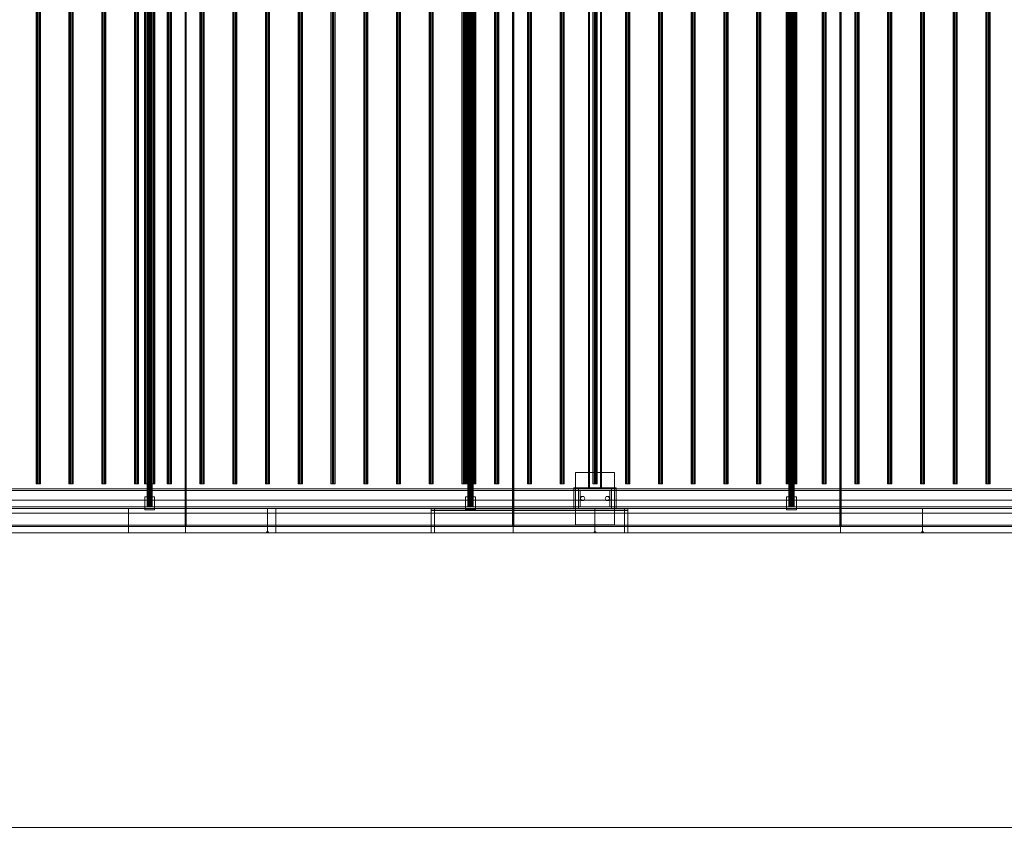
# Model space of a CAD drawing. Header units: millimetres. Extents: x -2233 to 61924, y -68080 to 6847.
# Tile 886 of 1022: x 53704 to 56711, y -20345 to -17832. Entities that reach past the tile are written whole.
import ezdxf

# ---------------------------------------------------------------- set-up
doc = ezdxf.new("R2010")
doc.units = ezdxf.units.MM
doc.layers.add('COTAS_O', color=1, linetype='Continuous', lineweight=0)
doc.layers.add('superior_secador', color=7, linetype='Continuous', lineweight=0)
doc.dimstyles.new('R19_100', dxfattribs={"dimtxt": 250, "dimasz": 150, "dimexe": 150, "dimexo": 80, "dimgap": 100, "dimtad": 1, "dimtih": 1, "dimtoh": 1, "dimdsep": 46, "dimcen": 0.09, "dimadec": 0, "dimazin": 0, "dimtfac": 1, "dimtdec": 4, "dimtofl": 0, "dimtmove": 0, "dimatfit": 3, "dimfxl": 1, "dimtolj": 1, "dimtzin": 0, "dimarcsym": 0})

# ---------------------------------------------------------------- blocks, each defined once
blk = doc.blocks.new('DIM_R27_44')
at = {"layer": 'COTAS_O'}
for p, q in [((40461.1, -19400), (40461.1, -20300)), ((60461.1, -19400), (60461.1, -20300)), ((40461.1, -20300), (40611.1, -20255)), ((60461.1, -20300), (60311.1, -20255)), ((40461.1, -20300), (60461.1, -20300)), ((40461.1, -20300), (40611.1, -20345)), ((60461.1, -20300), (60311.1, -20345))]:
    blk.add_line(p, q, dxfattribs=at)
blk.add_text('20000 O', height=250, dxfattribs=at).set_placement((50461.1, -20200))

msp = doc.modelspace()

# ---------------------------------------------------------------- linework, layer by layer
at = {"layer": 'superior_secador'}
for p, q in [((54209.134, -19380), (54209.134, -16620)), ((54211.134, -16600), (54211.134, -19400)), ((54213.134, -16620), (54213.134, -19380)), ((55209.134, -19380), (55209.134, -16620)), ((55211.134, -16600), (55211.134, -19400)), ((55213.134, -16620), (55213.134, -19380)), ((56209.134, -19380), (56209.134, -16620)), ((56211.134, -16600), (56211.134, -19400)), ((56213.134, -16620), (56213.134, -19380)), ((54093.134, -16680), (54093.134, -19320)), ((54093.406, -16680), (54093.406, -19320)), ((54094.206, -16680), (54094.206, -19320)), ((54095.477, -16680), (54095.477, -19320)), ((54097.134, -16680), (54097.134, -19320)), ((54099.063, -16680), (54099.063, -19320)), ((54101.134, -16680), (54101.134, -19320)), ((54103.204, -16680), (54103.204, -19320)), ((54105.134, -16680), (54105.134, -19320)), ((54106.791, -16680), (54106.791, -19320)), ((54108.062, -16680), (54108.062, -19320)), ((54108.861, -16680), (54108.861, -19320)), ((54109.134, -19320), (54109.134, -16680)), ((55073.134, -16680), (55073.134, -19320)), ((55073.406, -16680), (55073.406, -19320)), ((55074.206, -16680), (55074.206, -19320)), ((55075.477, -16680), (55075.477, -19320)), ((55077.134, -16680), (55077.134, -19320)), ((55079.063, -16680), (55079.063, -19320)), ((55081.134, -16680), (55081.134, -19320)), ((55083.204, -16680), (55083.204, -19320)), ((55085.134, -16680), (55085.134, -19320)), ((55086.791, -16680), (55086.791, -19320)), ((55088.062, -16680), (55088.062, -19320)), ((55088.861, -16680), (55088.861, -19320)), ((55089.134, -19320), (55089.134, -16680)), ((56053.134, -16680), (56053.134, -19320)), ((56053.406, -16680), (56053.406, -19320)), ((56054.206, -16680), (56054.206, -19320)), ((56055.477, -16680), (56055.477, -19320)), ((56057.134, -16680), (56057.134, -19320)), ((56059.063, -16680), (56059.063, -19320)), ((56061.134, -16680), (56061.134, -19320)), ((56063.204, -16680), (56063.204, -19320)), ((56065.134, -16680), (56065.134, -19320)), ((56066.791, -16680), (56066.791, -19320)), ((56068.062, -16680), (56068.062, -19320)), ((56068.861, -16680), (56068.861, -19320)), ((56069.134, -19320), (56069.134, -16680)), ((55441.134, -19265), (55441.134, -16735)), ((55444.134, -16735), (55444.134, -19265)), ((55478.134, -19265), (55478.134, -16735)), ((55481.134, -16735), (55481.134, -19265)), ((53754.784, -16750), (53754.784, -19250)), ((53755.997, -16750), (53755.997, -19250)), ((53759.172, -16750), (53759.172, -19250)), ((53763.096, -16750), (53763.096, -19250)), ((53766.271, -16750), (53766.271, -19250)), ((53767.484, -19250), (53767.484, -16750)), ((53854.784, -16750), (53854.784, -19250)), ((53855.997, -16750), (53855.997, -19250)), ((53859.172, -16750), (53859.172, -19250)), ((53863.096, -16750), (53863.096, -19250)), ((53866.271, -16750), (53866.271, -19250)), ((53867.484, -19250), (53867.484, -16750)), ((53954.784, -16750), (53954.784, -19250)), ((53955.997, -16750), (53955.997, -19250)), ((53959.172, -16750), (53959.172, -19250)), ((53963.096, -16750), (53963.096, -19250)), ((53966.271, -16750), (53966.271, -19250)), ((53967.484, -19250), (53967.484, -16750)), ((54054.784, -16750), (54054.784, -19250)), ((54055.997, -16750), (54055.997, -19250)), ((54059.172, -16750), (54059.172, -19250)), ((54063.096, -16750), (54063.096, -19250)), ((54066.271, -16750), (54066.271, -19250)), ((54067.484, -19250), (54067.484, -16750)), ((54085.134, -16750), (54085.134, -19250)), ((54085.679, -16750), (54085.679, -19250)), ((54087.277, -16750), (54087.277, -19250)), ((54089.82, -16750), (54089.82, -19250)), ((54093.134, -16750), (54093.134, -19250)), ((54096.993, -16750), (54096.993, -19250)), ((54101.134, -16750), (54101.134, -19250)), ((54105.275, -16750), (54105.275, -19250)), ((54109.134, -16750), (54109.134, -19250)), ((54112.448, -16750), (54112.448, -19250)), ((54114.99, -16750), (54114.99, -19250)), ((54116.589, -16750), (54116.589, -19250)), ((54117.134, -19250), (54117.134, -16750)), ((54154.784, -16750), (54154.784, -19250)), ((54155.997, -16750), (54155.997, -19250)), ((54159.172, -16750), (54159.172, -19250)), ((54163.096, -16750), (54163.096, -19250)), ((54166.271, -16750), (54166.271, -19250)), ((54167.484, -19250), (54167.484, -16750)), ((54254.784, -16750), (54254.784, -19250)), ((54255.997, -16750), (54255.997, -19250)), ((54259.172, -16750), (54259.172, -19250)), ((54263.096, -16750), (54263.096, -19250)), ((54266.271, -16750), (54266.271, -19250)), ((54267.484, -19250), (54267.484, -16750)), ((54354.784, -16750), (54354.784, -19250)), ((54355.997, -16750), (54355.997, -19250)), ((54359.172, -16750), (54359.172, -19250)), ((54363.096, -16750), (54363.096, -19250)), ((54366.271, -16750), (54366.271, -19250)), ((54367.484, -19250), (54367.484, -16750)), ((54454.784, -16750), (54454.784, -19250)), ((54455.997, -16750), (54455.997, -19250)), ((54459.172, -16750), (54459.172, -19250)), ((54463.096, -16750), (54463.096, -19250)), ((54466.271, -16750), (54466.271, -19250)), ((54467.484, -19250), (54467.484, -16750)), ((54554.784, -16750), (54554.784, -19250)), ((54555.997, -16750), (54555.997, -19250)), ((54559.172, -16750), (54559.172, -19250)), ((54563.096, -16750), (54563.096, -19250)), ((54566.271, -16750), (54566.271, -19250)), ((54567.484, -19250), (54567.484, -16750)), ((54654.784, -16750), (54654.784, -19250)), ((54655.997, -16750), (54655.997, -19250)), ((54659.172, -16750), (54659.172, -19250)), ((54663.096, -16750), (54663.096, -19250)), ((54666.271, -16750), (54666.271, -19250)), ((54667.484, -19250), (54667.484, -16750)), ((54754.784, -16750), (54754.784, -19250)), ((54755.997, -16750), (54755.997, -19250)), ((54759.172, -16750), (54759.172, -19250)), ((54763.096, -16750), (54763.096, -19250)), ((54766.271, -16750), (54766.271, -19250)), ((54767.484, -19250), (54767.484, -16750)), ((54854.784, -16750), (54854.784, -19250)), ((54855.997, -16750), (54855.997, -19250)), ((54859.172, -16750), (54859.172, -19250)), ((54863.096, -16750), (54863.096, -19250)), ((54866.271, -16750), (54866.271, -19250)), ((54867.484, -19250), (54867.484, -16750)), ((54954.784, -16750), (54954.784, -19250)), ((54955.997, -16750), (54955.997, -19250)), ((54959.172, -16750), (54959.172, -19250)), ((54963.096, -16750), (54963.096, -19250)), ((54966.271, -16750), (54966.271, -19250)), ((54967.484, -19250), (54967.484, -16750)), ((55054.784, -16750), (55054.784, -19250)), ((55055.997, -16750), (55055.997, -19250)), ((55059.172, -16750), (55059.172, -19250)), ((55063.096, -16750), (55063.096, -19250)), ((55065.134, -16750), (55065.134, -19250)), ((55065.679, -16750), (55065.679, -19250)), ((55066.271, -16750), (55066.271, -19250)), ((55067.277, -16750), (55067.277, -19250)), ((55067.484, -19250), (55067.484, -16750)), ((55069.82, -16750), (55069.82, -19250)), ((55073.134, -16750), (55073.134, -19250)), ((55076.993, -16750), (55076.993, -19250)), ((55081.134, -16750), (55081.134, -19250)), ((55085.275, -16750), (55085.275, -19250)), ((55089.134, -16750), (55089.134, -19250)), ((55092.448, -16750), (55092.448, -19250)), ((55094.99, -16750), (55094.99, -19250)), ((55096.589, -16750), (55096.589, -19250)), ((55097.134, -19250), (55097.134, -16750)), ((55154.784, -16750), (55154.784, -19250)), ((55155.997, -16750), (55155.997, -19250)), ((55159.172, -16750), (55159.172, -19250)), ((55163.096, -16750), (55163.096, -19250)), ((55166.271, -16750), (55166.271, -19250)), ((55167.484, -19250), (55167.484, -16750)), ((55254.784, -16750), (55254.784, -19250)), ((55255.997, -16750), (55255.997, -19250)), ((55259.172, -16750), (55259.172, -19250)), ((55263.096, -16750), (55263.096, -19250)), ((55266.271, -16750), (55266.271, -19250)), ((55267.484, -19250), (55267.484, -16750)), ((55354.784, -16750), (55354.784, -19250)), ((55355.997, -16750), (55355.997, -19250)), ((55359.172, -16750), (55359.172, -19250)), ((55363.096, -16750), (55363.096, -19250)), ((55366.271, -16750), (55366.271, -19250)), ((55367.484, -19250), (55367.484, -16750)), ((55454.784, -16750), (55454.784, -19250)), ((55455.997, -16750), (55455.997, -19250)), ((55459.172, -16750), (55459.172, -19250)), ((55463.096, -16750), (55463.096, -19250)), ((55466.271, -16750), (55466.271, -19250)), ((55467.484, -19250), (55467.484, -16750)), ((55554.784, -16750), (55554.784, -19250)), ((55555.997, -16750), (55555.997, -19250)), ((55559.172, -16750), (55559.172, -19250)), ((55563.096, -16750), (55563.096, -19250)), ((55566.271, -16750), (55566.271, -19250)), ((55567.484, -19250), (55567.484, -16750)), ((55654.784, -16750), (55654.784, -19250)), ((55655.997, -16750), (55655.997, -19250)), ((55659.172, -16750), (55659.172, -19250)), ((55663.096, -16750), (55663.096, -19250)), ((55666.271, -16750), (55666.271, -19250)), ((55667.484, -19250), (55667.484, -16750)), ((55754.784, -16750), (55754.784, -19250)), ((55755.997, -16750), (55755.997, -19250)), ((55759.172, -16750), (55759.172, -19250)), ((55763.096, -16750), (55763.096, -19250)), ((55766.271, -16750), (55766.271, -19250)), ((55767.484, -19250), (55767.484, -16750)), ((55854.784, -16750), (55854.784, -19250)), ((55855.997, -16750), (55855.997, -19250)), ((55859.172, -16750), (55859.172, -19250)), ((55863.096, -16750), (55863.096, -19250)), ((55866.271, -16750), (55866.271, -19250)), ((55867.484, -19250), (55867.484, -16750)), ((55954.784, -16750), (55954.784, -19250)), ((55955.997, -16750), (55955.997, -19250)), ((55959.172, -16750), (55959.172, -19250)), ((55963.096, -16750), (55963.096, -19250)), ((55966.271, -16750), (55966.271, -19250)), ((55967.484, -19250), (55967.484, -16750)), ((56045.134, -16750), (56045.134, -19250)), ((56045.679, -16750), (56045.679, -19250)), ((56047.277, -16750), (56047.277, -19250)), ((56049.82, -16750), (56049.82, -19250)), ((56053.134, -16750), (56053.134, -19250)), ((56054.784, -16750), (56054.784, -19250)), ((56055.997, -16750), (56055.997, -19250)), ((56056.993, -16750), (56056.993, -19250)), ((56059.172, -16750), (56059.172, -19250)), ((56061.134, -16750), (56061.134, -19250)), ((56063.096, -16750), (56063.096, -19250)), ((56065.275, -16750), (56065.275, -19250)), ((56066.271, -16750), (56066.271, -19250)), ((56067.484, -19250), (56067.484, -16750)), ((56069.134, -16750), (56069.134, -19250)), ((56072.448, -16750), (56072.448, -19250)), ((56074.99, -16750), (56074.99, -19250)), ((56076.589, -16750), (56076.589, -19250)), ((56077.134, -19250), (56077.134, -16750)), ((56154.784, -16750), (56154.784, -19250)), ((56155.997, -16750), (56155.997, -19250)), ((56159.172, -16750), (56159.172, -19250)), ((56163.096, -16750), (56163.096, -19250)), ((56166.271, -16750), (56166.271, -19250)), ((56167.484, -19250), (56167.484, -16750)), ((56254.784, -16750), (56254.784, -19250)), ((56255.997, -16750), (56255.997, -19250)), ((56259.172, -16750), (56259.172, -19250)), ((56263.096, -16750), (56263.096, -19250)), ((56266.271, -16750), (56266.271, -19250)), ((56267.484, -19250), (56267.484, -16750)), ((56354.784, -16750), (56354.784, -19250)), ((56355.997, -16750), (56355.997, -19250)), ((56359.172, -16750), (56359.172, -19250)), ((56363.096, -16750), (56363.096, -19250)), ((56366.271, -16750), (56366.271, -19250)), ((56367.484, -19250), (56367.484, -16750)), ((56454.784, -16750), (56454.784, -19250)), ((56455.997, -16750), (56455.997, -19250)), ((56459.172, -16750), (56459.172, -19250)), ((56463.096, -16750), (56463.096, -19250)), ((56466.271, -16750), (56466.271, -19250)), ((56467.484, -19250), (56467.484, -16750)), ((56554.784, -16750), (56554.784, -19250)), ((56555.997, -16750), (56555.997, -19250)), ((56559.172, -16750), (56559.172, -19250)), ((56563.096, -16750), (56563.096, -19250)), ((56566.271, -16750), (56566.271, -19250)), ((56567.484, -19250), (56567.484, -16750)), ((56654.784, -16750), (56654.784, -19250)), ((56655.997, -16750), (56655.997, -19250)), ((56659.172, -16750), (56659.172, -19250)), ((56663.096, -16750), (56663.096, -19250)), ((56666.271, -16750), (56666.271, -19250)), ((56667.484, -19250), (56667.484, -16750)), ((55401.134, -19375), (55401.134, -19215)), ((55401.134, -19215), (55521.134, -19215)), ((55521.134, -19215), (55521.134, -19375)), ((40461.134, -19265), (60461.134, -19265)), ((60461.134, -19270), (40461.134, -19270)), ((53755.997, -19250), (53754.784, -19250)), ((53759.172, -19250), (53755.997, -19250)), ((53763.096, -19250), (53759.172, -19250)), ((53766.271, -19250), (53763.096, -19250)), ((53767.484, -19250), (53766.271, -19250)), ((53855.997, -19250), (53854.784, -19250)), ((53859.172, -19250), (53855.997, -19250)), ((53863.096, -19250), (53859.172, -19250)), ((53866.271, -19250), (53863.096, -19250)), ((53867.484, -19250), (53866.271, -19250)), ((53955.997, -19250), (53954.784, -19250)), ((53959.172, -19250), (53955.997, -19250)), ((53963.096, -19250), (53959.172, -19250)), ((53966.271, -19250), (53963.096, -19250)), ((53967.484, -19250), (53966.271, -19250)), ((54055.997, -19250), (54054.784, -19250)), ((54059.172, -19250), (54055.997, -19250)), ((54063.096, -19250), (54059.172, -19250)), ((54066.271, -19250), (54063.096, -19250)), ((54067.484, -19250), (54066.271, -19250)), ((54085.679, -19250), (54085.134, -19250)), ((54087.277, -19250), (54085.679, -19250)), ((54089.82, -19250), (54087.277, -19250)), ((54093.134, -19250), (54089.82, -19250)), ((54096.993, -19250), (54093.134, -19250)), ((54101.134, -19250), (54096.993, -19250)), ((54105.275, -19250), (54101.134, -19250)), ((54109.134, -19250), (54105.275, -19250)), ((54112.448, -19250), (54109.134, -19250)), ((54114.99, -19250), (54112.448, -19250)), ((54116.589, -19250), (54114.99, -19250)), ((54117.134, -19250), (54116.589, -19250)), ((54155.997, -19250), (54154.784, -19250)), ((54159.172, -19250), (54155.997, -19250)), ((54163.096, -19250), (54159.172, -19250)), ((54166.271, -19250), (54163.096, -19250)), ((54167.484, -19250), (54166.271, -19250)), ((54255.997, -19250), (54254.784, -19250)), ((54259.172, -19250), (54255.997, -19250)), ((54263.096, -19250), (54259.172, -19250)), ((54266.271, -19250), (54263.096, -19250)), ((54267.484, -19250), (54266.271, -19250)), ((54355.997, -19250), (54354.784, -19250)), ((54359.172, -19250), (54355.997, -19250)), ((54363.096, -19250), (54359.172, -19250)), ((54366.271, -19250), (54363.096, -19250)), ((54367.484, -19250), (54366.271, -19250)), ((54455.997, -19250), (54454.784, -19250)), ((54459.172, -19250), (54455.997, -19250)), ((54463.096, -19250), (54459.172, -19250)), ((54466.271, -19250), (54463.096, -19250)), ((54467.484, -19250), (54466.271, -19250)), ((54555.997, -19250), (54554.784, -19250)), ((54559.172, -19250), (54555.997, -19250)), ((54563.096, -19250), (54559.172, -19250)), ((54566.271, -19250), (54563.096, -19250)), ((54567.484, -19250), (54566.271, -19250)), ((54655.997, -19250), (54654.784, -19250)), ((54659.172, -19250), (54655.997, -19250)), ((54663.096, -19250), (54659.172, -19250)), ((54666.271, -19250), (54663.096, -19250)), ((54667.484, -19250), (54666.271, -19250)), ((54755.997, -19250), (54754.784, -19250)), ((54759.172, -19250), (54755.997, -19250)), ((54763.096, -19250), (54759.172, -19250)), ((54766.271, -19250), (54763.096, -19250)), ((54767.484, -19250), (54766.271, -19250)), ((54855.997, -19250), (54854.784, -19250)), ((54859.172, -19250), (54855.997, -19250)), ((54863.096, -19250), (54859.172, -19250)), ((54866.271, -19250), (54863.096, -19250)), ((54867.484, -19250), (54866.271, -19250)), ((54955.997, -19250), (54954.784, -19250)), ((54959.172, -19250), (54955.997, -19250)), ((54963.096, -19250), (54959.172, -19250)), ((54966.271, -19250), (54963.096, -19250)), ((54967.484, -19250), (54966.271, -19250)), ((55055.997, -19250), (55054.784, -19250)), ((55059.172, -19250), (55055.997, -19250)), ((55063.096, -19250), (55059.172, -19250)), ((55066.271, -19250), (55063.096, -19250)), ((55065.679, -19250), (55065.134, -19250)), ((55067.277, -19250), (55065.679, -19250)), ((55067.484, -19250), (55066.271, -19250)), ((55069.82, -19250), (55067.277, -19250)), ((55073.134, -19250), (55069.82, -19250)), ((55076.993, -19250), (55073.134, -19250)), ((55081.134, -19250), (55076.993, -19250)), ((55085.275, -19250), (55081.134, -19250)), ((55089.134, -19250), (55085.275, -19250)), ((55092.448, -19250), (55089.134, -19250)), ((55094.99, -19250), (55092.448, -19250)), ((55096.589, -19250), (55094.99, -19250)), ((55097.134, -19250), (55096.589, -19250)), ((55155.997, -19250), (55154.784, -19250)), ((55159.172, -19250), (55155.997, -19250)), ((55163.096, -19250), (55159.172, -19250)), ((55166.271, -19250), (55163.096, -19250)), ((55167.484, -19250), (55166.271, -19250)), ((55255.997, -19250), (55254.784, -19250)), ((55259.172, -19250), (55255.997, -19250)), ((55263.096, -19250), (55259.172, -19250)), ((55266.271, -19250), (55263.096, -19250)), ((55267.484, -19250), (55266.271, -19250)), ((55355.997, -19250), (55354.784, -19250)), ((55359.172, -19250), (55355.997, -19250)), ((55363.096, -19250), (55359.172, -19250)), ((55366.271, -19250), (55363.096, -19250)), ((55367.484, -19250), (55366.271, -19250)), ((55396.134, -19325), (55396.134, -19262)), ((55396.134, -19262), (55526.134, -19262)), ((55411.134, -19270), (55411.134, -19265)), ((55411.134, -19265), (55511.134, -19265)), ((55511.134, -19270), (55411.134, -19270)), ((55411.134, -19320), (55411.134, -19270)), ((55411.134, -19270), (55416.134, -19270)), ((55416.134, -19270), (55416.134, -19320)), ((55481.134, -19265), (55441.134, -19265)), ((55444.134, -19265), (55441.134, -19265)), ((55455.997, -19250), (55454.784, -19250)), ((55459.172, -19250), (55455.997, -19250)), ((55463.096, -19250), (55459.172, -19250)), ((55466.271, -19250), (55463.096, -19250)), ((55467.484, -19250), (55466.271, -19250)), ((55481.134, -19265), (55478.134, -19265)), ((55506.134, -19320), (55506.134, -19270)), ((55506.134, -19270), (55511.134, -19270)), ((55511.134, -19265), (55511.134, -19270)), ((55511.134, -19270), (55511.134, -19320)), ((55526.134, -19262), (55526.134, -19325)), ((55555.997, -19250), (55554.784, -19250)), ((55559.172, -19250), (55555.997, -19250)), ((55563.096, -19250), (55559.172, -19250)), ((55566.271, -19250), (55563.096, -19250)), ((55567.484, -19250), (55566.271, -19250)), ((55655.997, -19250), (55654.784, -19250)), ((55659.172, -19250), (55655.997, -19250)), ((55663.096, -19250), (55659.172, -19250)), ((55666.271, -19250), (55663.096, -19250)), ((55667.484, -19250), (55666.271, -19250)), ((55755.997, -19250), (55754.784, -19250)), ((55759.172, -19250), (55755.997, -19250)), ((55763.096, -19250), (55759.172, -19250)), ((55766.271, -19250), (55763.096, -19250)), ((55767.484, -19250), (55766.271, -19250)), ((55855.997, -19250), (55854.784, -19250)), ((55859.172, -19250), (55855.997, -19250)), ((55863.096, -19250), (55859.172, -19250)), ((55866.271, -19250), (55863.096, -19250)), ((55867.484, -19250), (55866.271, -19250)), ((55955.997, -19250), (55954.784, -19250)), ((55959.172, -19250), (55955.997, -19250)), ((55963.096, -19250), (55959.172, -19250)), ((55966.271, -19250), (55963.096, -19250)), ((55967.484, -19250), (55966.271, -19250)), ((56045.679, -19250), (56045.134, -19250)), ((56047.277, -19250), (56045.679, -19250)), ((56049.82, -19250), (56047.277, -19250)), ((56053.134, -19250), (56049.82, -19250)), ((56056.993, -19250), (56053.134, -19250)), ((56055.997, -19250), (56054.784, -19250)), ((56059.172, -19250), (56055.997, -19250)), ((56061.134, -19250), (56056.993, -19250)), ((56063.096, -19250), (56059.172, -19250)), ((56065.275, -19250), (56061.134, -19250)), ((56066.271, -19250), (56063.096, -19250)), ((56069.134, -19250), (56065.275, -19250)), ((56067.484, -19250), (56066.271, -19250)), ((56072.448, -19250), (56069.134, -19250)), ((56074.99, -19250), (56072.448, -19250)), ((56076.589, -19250), (56074.99, -19250)), ((56077.134, -19250), (56076.589, -19250)), ((56155.997, -19250), (56154.784, -19250)), ((56159.172, -19250), (56155.997, -19250)), ((56163.096, -19250), (56159.172, -19250)), ((56166.271, -19250), (56163.096, -19250)), ((56167.484, -19250), (56166.271, -19250)), ((56255.997, -19250), (56254.784, -19250)), ((56259.172, -19250), (56255.997, -19250)), ((56263.096, -19250), (56259.172, -19250)), ((56266.271, -19250), (56263.096, -19250)), ((56267.484, -19250), (56266.271, -19250)), ((56355.997, -19250), (56354.784, -19250)), ((56359.172, -19250), (56355.997, -19250)), ((56363.096, -19250), (56359.172, -19250)), ((56366.271, -19250), (56363.096, -19250)), ((56367.484, -19250), (56366.271, -19250)), ((56455.997, -19250), (56454.784, -19250)), ((56459.172, -19250), (56455.997, -19250)), ((56463.096, -19250), (56459.172, -19250)), ((56466.271, -19250), (56463.096, -19250)), ((56467.484, -19250), (56466.271, -19250)), ((56555.997, -19250), (56554.784, -19250)), ((56559.172, -19250), (56555.997, -19250)), ((56563.096, -19250), (56559.172, -19250)), ((56566.271, -19250), (56563.096, -19250)), ((56567.484, -19250), (56566.271, -19250)), ((56655.997, -19250), (56654.784, -19250)), ((56659.172, -19250), (56655.997, -19250)), ((56663.096, -19250), (56659.172, -19250)), ((56666.271, -19250), (56663.096, -19250)), ((56667.484, -19250), (56666.271, -19250)), ((40811.134, -19300), (60111.134, -19300)), ((54086.134, -19330), (54086.134, -19290)), ((54086.134, -19290), (54116.134, -19290)), ((54116.134, -19290), (54116.134, -19330)), ((55066.134, -19330), (55066.134, -19290)), ((55066.134, -19290), (55096.134, -19290)), ((55096.134, -19290), (55096.134, -19330)), ((55416.134, -19295), (55419.634, -19288.938)), ((55419.634, -19301.062), (55416.134, -19295)), ((55419.634, -19288.938), (55426.634, -19288.938)), ((55426.634, -19301.062), (55419.634, -19301.062)), ((55426.634, -19288.938), (55430.134, -19295)), ((55430.134, -19295), (55426.634, -19301.062)), ((55492.134, -19295), (55495.634, -19288.938)), ((55495.634, -19301.062), (55492.134, -19295)), ((55495.634, -19288.938), (55502.634, -19288.938)), ((55502.634, -19301.062), (55495.634, -19301.062)), ((55502.634, -19288.938), (55506.134, -19295)), ((55506.134, -19295), (55502.634, -19301.062)), ((56046.134, -19330), (56046.134, -19290)), ((56046.134, -19290), (56076.134, -19290)), ((56076.134, -19290), (56076.134, -19330)), ((40461.134, -19320), (60461.134, -19320)), ((60461.134, -19325), (40461.134, -19325)), ((53461.134, -19325), (54036.134, -19325)), ((54036.134, -19325), (54036.134, -19400)), ((54036.134, -19325), (54461.134, -19325)), ((54116.134, -19330), (54086.134, -19330)), ((54093.406, -19320), (54093.134, -19320)), ((54094.206, -19320), (54093.406, -19320)), ((54095.477, -19320), (54094.206, -19320)), ((54097.134, -19320), (54095.477, -19320)), ((54099.063, -19320), (54097.134, -19320)), ((54101.134, -19320), (54099.063, -19320)), ((54103.204, -19320), (54101.134, -19320)), ((54105.134, -19320), (54103.204, -19320)), ((54106.791, -19320), (54105.134, -19320)), ((54108.062, -19320), (54106.791, -19320)), ((54108.861, -19320), (54108.062, -19320)), ((54109.134, -19320), (54108.861, -19320)), ((54461.134, -19325), (54461.134, -19400)), ((54461.134, -19325), (54486.134, -19325)), ((54486.134, -19325), (54486.134, -19400)), ((54486.134, -19325), (54961.134, -19325)), ((54961.134, -19325), (54961.134, -19400)), ((54961.134, -19325), (55461.134, -19325)), ((54961.134, -19325), (55561.134, -19325)), ((54961.134, -19325), (54971.134, -19325)), ((54961.134, -19332), (54961.134, -19326)), ((54961.134, -19326), (55561.134, -19326)), ((55561.134, -19332), (54961.134, -19332)), ((54971.134, -19325), (54971.134, -19400)), ((55096.134, -19330), (55066.134, -19330)), ((55073.406, -19320), (55073.134, -19320)), ((55074.206, -19320), (55073.406, -19320)), ((55075.477, -19320), (55074.206, -19320)), ((55077.134, -19320), (55075.477, -19320)), ((55079.063, -19320), (55077.134, -19320)), ((55081.134, -19320), (55079.063, -19320)), ((55083.204, -19320), (55081.134, -19320)), ((55085.134, -19320), (55083.204, -19320)), ((55086.791, -19320), (55085.134, -19320)), ((55088.062, -19320), (55086.791, -19320)), ((55088.861, -19320), (55088.062, -19320)), ((55089.134, -19320), (55088.861, -19320)), ((55396.134, -19325), (55396.134, -19320)), ((55396.134, -19320), (55526.134, -19320)), ((55526.134, -19325), (55396.134, -19325)), ((55411.134, -19325), (55411.134, -19320)), ((55411.134, -19320), (55511.134, -19320)), ((55416.134, -19320), (55411.134, -19320)), ((55511.134, -19325), (55411.134, -19325)), ((55461.134, -19325), (55461.134, -19400)), ((55461.134, -19325), (55561.134, -19325)), ((55511.134, -19320), (55506.134, -19320)), ((55511.134, -19320), (55511.134, -19325)), ((55526.134, -19320), (55526.134, -19325)), ((55551.134, -19400), (55551.134, -19325)), ((55551.134, -19325), (55561.134, -19325)), ((55561.134, -19325), (55561.134, -19400)), ((55561.134, -19325), (56461.134, -19325)), ((55561.134, -19326), (55561.134, -19332)), ((56076.134, -19330), (56046.134, -19330)), ((56053.406, -19320), (56053.134, -19320)), ((56054.206, -19320), (56053.406, -19320)), ((56055.477, -19320), (56054.206, -19320)), ((56057.134, -19320), (56055.477, -19320)), ((56059.063, -19320), (56057.134, -19320)), ((56061.134, -19320), (56059.063, -19320)), ((56063.204, -19320), (56061.134, -19320)), ((56065.134, -19320), (56063.204, -19320)), ((56066.791, -19320), (56065.134, -19320)), ((56068.062, -19320), (56066.791, -19320)), ((56068.861, -19320), (56068.062, -19320)), ((56069.134, -19320), (56068.861, -19320)), ((56461.134, -19325), (56461.134, -19400)), ((56461.134, -19325), (57461.134, -19325)), ((60111.134, -19340), (40811.134, -19340)), ((40461.134, -19376), (60461.134, -19376)), ((40461.134, -19380), (60461.134, -19380)), ((54213.134, -19380), (54209.134, -19380)), ((55213.134, -19380), (55209.134, -19380)), ((55521.134, -19375), (55401.134, -19375)), ((56213.134, -19380), (56209.134, -19380)), ((60461.134, -19400), (40461.134, -19400)), ((54211.134, -19400), (53211.134, -19400)), ((54036.134, -19400), (53461.134, -19400)), ((54461.134, -19400), (54036.134, -19400)), ((55211.134, -19400), (54211.134, -19400)), ((54458.134, -19400), (54458.134, -19397)), ((54458.134, -19397), (54464.134, -19397)), ((54464.134, -19400), (54458.134, -19400)), ((54486.134, -19400), (54461.134, -19400)), ((54464.134, -19397), (54464.134, -19400)), ((54961.134, -19400), (54486.134, -19400)), ((55461.134, -19400), (54961.134, -19400)), ((55561.134, -19400), (54961.134, -19400)), ((54971.134, -19400), (54961.134, -19400)), ((56211.134, -19400), (55211.134, -19400)), ((55458.134, -19400), (55458.134, -19397)), ((55458.134, -19397), (55464.134, -19397)), ((55464.134, -19400), (55458.134, -19400)), ((55561.134, -19400), (55461.134, -19400)), ((55464.134, -19397), (55464.134, -19400)), ((55561.134, -19400), (55551.134, -19400)), ((56461.134, -19400), (55561.134, -19400)), ((57211.134, -19400), (56211.134, -19400)), ((56458.134, -19400), (56458.134, -19397)), ((56458.134, -19397), (56464.134, -19397)), ((56464.134, -19400), (56458.134, -19400)), ((57461.134, -19400), (56461.134, -19400)), ((56464.134, -19397), (56464.134, -19400))]:
    msp.add_line(p, q, dxfattribs=at)

# ---------------------------------------------------------------- dimensions: what is measured, and where the dimension line sits
at = {"layer": 'COTAS_O'}
dim = msp.add_aligned_dim(p1=(40461.134, -19400), p2=(60461.134, -19400), distance=-900, text='<> O', dimstyle='R19_100', dxfattribs=at)
dim.commit()
dim.dimension.update_dxf_attribs({"geometry": 'DIM_R27_44', "text_midpoint": (50461.134, -20300)})

doc.saveas('drawing.dxf')
